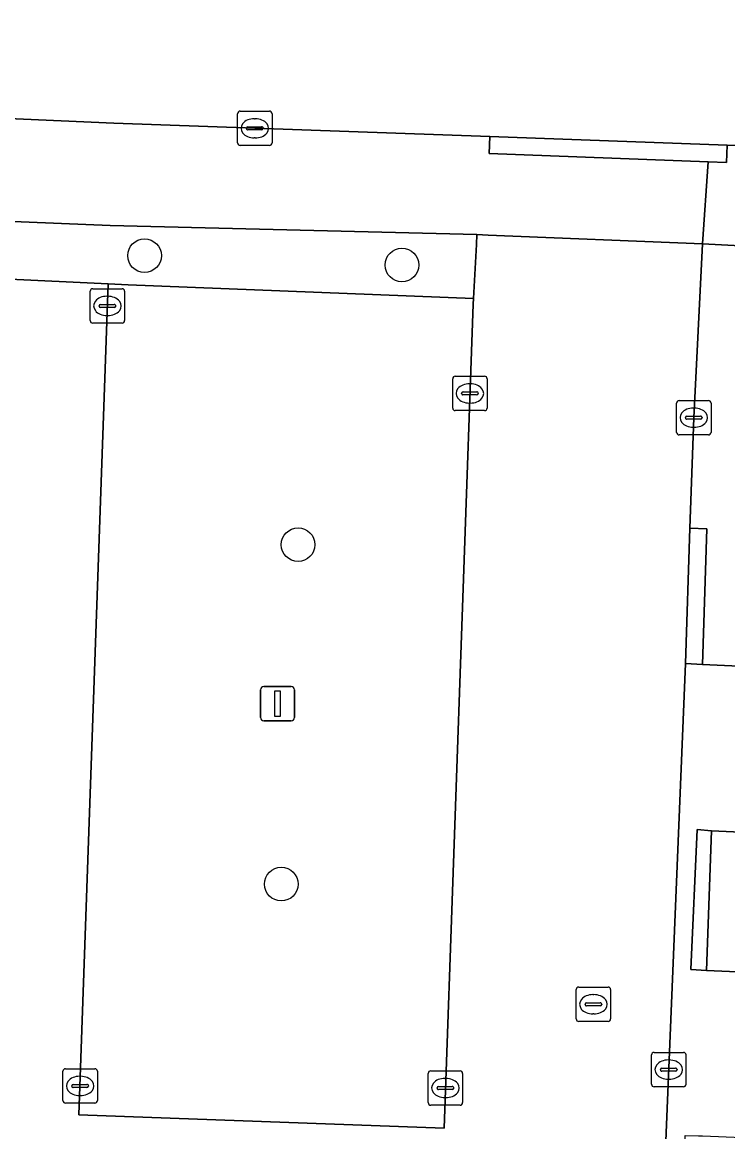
# Model space of a CAD drawing. Extents: x 160077 to 160948, y 386481 to 387498.
# Drawn here: x 160838.76 to 160859.26, y 386570.72 to 386602.98 of the extents above; entities that cross this region are included whole.
import ezdxf

# ---------------------------------------------------------------- set-up
doc = ezdxf.new("R2010")
doc.units = 0
for name, color, linetype in [('IMGEO_Boom', 7, 'Continuous'), ('IMGEO_Groenvoorziening', 7, 'Continuous'), ('IMGEO_Kolk', 7, 'Continuous'), ('IMGEO_Lichtmast', 7, 'Continuous'), ('IMGEO_Parkeervlak_open', 7, 'Continuous'), ('IMGEO_Rijbaan_lokaal_open', 7, 'Continuous'), ('IMGEO_Rioolput', 7, 'Continuous'), ('IMGEO_Voetpad_open', 7, 'Continuous')]:
    doc.layers.add(name, color=color, linetype=linetype)

msp = doc.modelspace()

# ---------------------------------------------------------------- linework, layer by layer
at = {"layer": 'IMGEO_Boom'}
for centre in [(160842.317, 386596.19), (160849.796, 386595.917), (160846.779, 386587.786), (160846.29, 386577.917)]:
    msp.add_circle(centre, 0.489, dxfattribs=at)
at = {"layer": 'IMGEO_Groenvoorziening'}
msp.add_lwpolyline([(160851.873, 386594.939), (160851.961, 386596.51), (160851.973, 386596.807), (160841.319, 386597.064), (160835.188, 386597.313), (160830.674, 386597.38), (160824.724, 386597.938), (160824.583, 386596.18), (160835.129, 386595.664), (160841.259, 386595.365), (160841.844, 386595.336)], close=True, dxfattribs=at)
at = {"layer": 'IMGEO_Kolk'}
for p, q in [((160845.021, 386599.465), (160845.021, 386600.317)), ((160845.096, 386600.391), (160845.948, 386600.391)), ((160846.022, 386600.317), (160846.022, 386599.465)), ((160845.323, 386599.934), (160845.721, 386599.934)), ((160845.509, 386600.171), (160845.534, 386600.171)), ((160845.28, 386599.885), (160845.28, 386599.897)), ((160845.718, 386599.848), (160845.32, 386599.848)), ((160845.532, 386599.611), (160845.507, 386599.611)), ((160845.764, 386599.897), (160845.764, 386599.885)), ((160845.948, 386599.391), (160845.096, 386599.391)), ((160840.737, 386594.302), (160840.737, 386595.154)), ((160840.812, 386595.228), (160841.664, 386595.228)), ((160841.738, 386595.154), (160841.738, 386594.302)), ((160841.225, 386595.008), (160841.25, 386595.008)), ((160840.996, 386594.722), (160840.996, 386594.734)), ((160841.434, 386594.685), (160841.036, 386594.685)), ((160841.039, 386594.771), (160841.437, 386594.771)), ((160841.48, 386594.734), (160841.48, 386594.722)), ((160841.664, 386594.228), (160840.812, 386594.228)), ((160841.248, 386594.448), (160841.223, 386594.448)), ((160851.27, 386591.757), (160851.27, 386592.609)), ((160851.345, 386592.683), (160852.197, 386592.683)), ((160852.271, 386592.609), (160852.271, 386591.757)), ((160851.572, 386592.226), (160851.97, 386592.226)), ((160851.758, 386592.463), (160851.783, 386592.463)), ((160851.529, 386592.177), (160851.529, 386592.189)), ((160851.967, 386592.14), (160851.569, 386592.14)), ((160851.781, 386591.903), (160851.756, 386591.903)), ((160852.013, 386592.189), (160852.013, 386592.177)), ((160857.775, 386591.052), (160857.775, 386591.904)), ((160857.85, 386591.978), (160858.702, 386591.978)), ((160858.776, 386591.904), (160858.776, 386591.052)), ((160852.197, 386591.683), (160851.345, 386591.683)), ((160858.263, 386591.758), (160858.288, 386591.758)), ((160858.034, 386591.472), (160858.034, 386591.484)), ((160858.472, 386591.435), (160858.074, 386591.435)), ((160858.077, 386591.521), (160858.475, 386591.521)), ((160858.518, 386591.484), (160858.518, 386591.472)), ((160858.702, 386590.978), (160857.85, 386590.978)), ((160858.286, 386591.198), (160858.261, 386591.198)), ((160857.048, 386572.098), (160857.048, 386572.95)), ((160857.123, 386573.024), (160857.975, 386573.024)), ((160858.049, 386572.95), (160858.049, 386572.098)), ((160840.021, 386572.549), (160840.873, 386572.549)), ((160857.307, 386572.518), (160857.307, 386572.53)), ((160857.35, 386572.567), (160857.748, 386572.567)), ((160857.536, 386572.804), (160857.561, 386572.804)), ((160857.791, 386572.53), (160857.791, 386572.518)), ((160839.946, 386571.623), (160839.946, 386572.475)), ((160840.434, 386572.329), (160840.459, 386572.329)), ((160840.947, 386572.475), (160840.947, 386571.623)), ((160850.558, 386571.563), (160850.558, 386572.415)), ((160850.633, 386572.489), (160851.485, 386572.489)), ((160851.046, 386572.269), (160851.071, 386572.269)), ((160851.559, 386572.415), (160851.559, 386571.563)), ((160857.745, 386572.481), (160857.347, 386572.481)), ((160857.559, 386572.244), (160857.534, 386572.244)), ((160840.205, 386572.043), (160840.205, 386572.055)), ((160840.643, 386572.006), (160840.245, 386572.006)), ((160840.248, 386572.092), (160840.646, 386572.092)), ((160840.689, 386572.055), (160840.689, 386572.043)), ((160850.817, 386571.983), (160850.817, 386571.995)), ((160851.255, 386571.946), (160850.857, 386571.946)), ((160850.86, 386572.032), (160851.258, 386572.032)), ((160851.301, 386571.995), (160851.301, 386571.983)), ((160857.975, 386572.024), (160857.123, 386572.024)), ((160840.873, 386571.549), (160840.021, 386571.549)), ((160840.457, 386571.769), (160840.432, 386571.769)), ((160851.069, 386571.709), (160851.044, 386571.709)), ((160851.485, 386571.489), (160850.633, 386571.489))]:
    msp.add_line(p, q, dxfattribs=at)
for points in [[(160845.021, 386599.465), (160845.021, 386600.317)], [(160845.096, 386600.391), (160845.948, 386600.391)], [(160846.022, 386600.317), (160846.022, 386599.465)], [(160845.948, 386599.391), (160845.096, 386599.391)], [(160840.737, 386594.302), (160840.737, 386595.154)], [(160840.812, 386595.228), (160841.664, 386595.228)], [(160841.738, 386595.154), (160841.738, 386594.302)], [(160841.664, 386594.228), (160840.812, 386594.228)], [(160851.27, 386591.757), (160851.27, 386592.609)], [(160851.345, 386592.683), (160852.197, 386592.683)], [(160852.271, 386592.609), (160852.271, 386591.757)], [(160857.775, 386591.052), (160857.775, 386591.904)], [(160857.85, 386591.978), (160858.702, 386591.978)], [(160858.776, 386591.904), (160858.776, 386591.052)], [(160852.197, 386591.683), (160851.345, 386591.683)], [(160858.702, 386590.978), (160857.85, 386590.978)], [(160857.048, 386572.098), (160857.048, 386572.95)], [(160857.123, 386573.024), (160857.975, 386573.024)], [(160858.049, 386572.95), (160858.049, 386572.098)], [(160840.021, 386572.549), (160840.873, 386572.549)], [(160839.946, 386571.623), (160839.946, 386572.475)], [(160840.947, 386572.475), (160840.947, 386571.623)], [(160850.558, 386571.563), (160850.558, 386572.415)], [(160850.633, 386572.489), (160851.485, 386572.489)], [(160851.559, 386572.415), (160851.559, 386571.563)], [(160857.975, 386572.024), (160857.123, 386572.024)], [(160840.873, 386571.549), (160840.021, 386571.549)], [(160851.485, 386571.489), (160850.633, 386571.489)]]:
    msp.add_lwpolyline(points, dxfattribs=at)
for centre, radius, start, end in [((160845.098, 386600.315), 0.0765, 91.552, 178.448), ((160845.098, 386600.315), 0.0765, 91.552, 178.448), ((160845.946, 386600.315), 0.0765, 1.552, 88.448), ((160845.946, 386600.315), 0.0765, 1.552, 88.448), ((160845.32, 386599.894), 0.0403, 85.8775, 175.7526), ((160845.725, 386599.896), 0.0386, 1.7309, 96.639), ((160845.317, 386599.884), 0.0366, 178.938, 274.7102), ((160845.721, 386599.891), 0.043, 264.8664, 352.4533), ((160845.098, 386599.467), 0.0765, 181.552, 268.448), ((160845.098, 386599.467), 0.0765, 181.552, 268.448), ((160845.946, 386599.467), 0.0765, 271.552, 358.448), ((160845.946, 386599.467), 0.0765, 271.552, 358.448), ((160840.814, 386595.152), 0.0765, 91.552, 178.448), ((160840.814, 386595.152), 0.0765, 91.552, 178.448), ((160841.662, 386595.152), 0.0765, 1.552, 88.448), ((160841.662, 386595.152), 0.0765, 1.552, 88.448), ((160841.036, 386594.731), 0.0403, 85.8775, 175.7526), ((160841.033, 386594.721), 0.0366, 178.938, 274.7102), ((160841.437, 386594.728), 0.043, 264.8664, 352.4533), ((160841.441, 386594.733), 0.0386, 1.7309, 96.639), ((160840.814, 386594.304), 0.0765, 181.552, 268.448), ((160840.814, 386594.304), 0.0765, 181.552, 268.448), ((160841.662, 386594.304), 0.0765, 271.552, 358.448), ((160841.662, 386594.304), 0.0765, 271.552, 358.448), ((160851.347, 386592.607), 0.0765, 91.552, 178.448), ((160851.347, 386592.607), 0.0765, 91.552, 178.448), ((160852.195, 386592.607), 0.0765, 1.552, 88.448), ((160852.195, 386592.607), 0.0765, 1.552, 88.448), ((160851.569, 386592.186), 0.0403, 85.8775, 175.7526), ((160851.974, 386592.188), 0.0386, 1.7309, 96.639), ((160851.566, 386592.176), 0.0366, 178.938, 274.7102), ((160851.97, 386592.183), 0.043, 264.8664, 352.4533), ((160857.852, 386591.902), 0.0765, 91.552, 178.448), ((160857.852, 386591.902), 0.0765, 91.552, 178.448), ((160858.7, 386591.902), 0.0765, 1.552, 88.448), ((160858.7, 386591.902), 0.0765, 1.552, 88.448), ((160851.347, 386591.759), 0.0765, 181.552, 268.448), ((160851.347, 386591.759), 0.0765, 181.552, 268.448), ((160852.195, 386591.759), 0.0765, 271.552, 358.448), ((160852.195, 386591.759), 0.0765, 271.552, 358.448), ((160858.074, 386591.481), 0.0403, 85.8775, 175.7526), ((160858.071, 386591.471), 0.0366, 178.938, 274.7102), ((160858.475, 386591.478), 0.043, 264.8664, 352.4533), ((160858.479, 386591.483), 0.0386, 1.7309, 96.639), ((160857.852, 386591.054), 0.0765, 181.552, 268.448), ((160857.852, 386591.054), 0.0765, 181.552, 268.448), ((160858.7, 386591.054), 0.0765, 271.552, 358.448), ((160858.7, 386591.054), 0.0765, 271.552, 358.448), ((160857.125, 386572.948), 0.0765, 91.552, 178.448), ((160857.125, 386572.948), 0.0765, 91.552, 178.448), ((160857.973, 386572.948), 0.0765, 1.552, 88.448), ((160857.973, 386572.948), 0.0765, 1.552, 88.448), ((160840.023, 386572.473), 0.0765, 91.552, 178.448), ((160840.023, 386572.473), 0.0765, 91.552, 178.448), ((160840.871, 386572.473), 0.0765, 1.552, 88.448), ((160840.871, 386572.473), 0.0765, 1.552, 88.448), ((160857.347, 386572.527), 0.0403, 85.8775, 175.7526), ((160857.344, 386572.517), 0.0366, 178.938, 274.7102), ((160857.748, 386572.524), 0.043, 264.8664, 352.4533), ((160857.752, 386572.529), 0.0386, 1.7309, 96.639), ((160850.635, 386572.413), 0.0765, 91.552, 178.448), ((160850.635, 386572.413), 0.0765, 91.552, 178.448), ((160851.483, 386572.413), 0.0765, 1.552, 88.448), ((160851.483, 386572.413), 0.0765, 1.552, 88.448), ((160840.245, 386572.052), 0.0403, 85.8775, 175.7526), ((160840.242, 386572.042), 0.0366, 178.938, 274.7102), ((160840.646, 386572.049), 0.043, 264.8664, 352.4533), ((160840.65, 386572.054), 0.0386, 1.7309, 96.639), ((160850.857, 386571.992), 0.0403, 85.8775, 175.7526), ((160850.854, 386571.982), 0.0366, 178.938, 274.7102), ((160851.258, 386571.989), 0.043, 264.8664, 352.4533), ((160851.262, 386571.994), 0.0386, 1.7309, 96.639), ((160857.125, 386572.1), 0.0765, 181.552, 268.448), ((160857.125, 386572.1), 0.0765, 181.552, 268.448), ((160857.973, 386572.1), 0.0765, 271.552, 358.448), ((160857.973, 386572.1), 0.0765, 271.552, 358.448), ((160840.023, 386571.625), 0.0765, 181.552, 268.448), ((160840.023, 386571.625), 0.0765, 181.552, 268.448), ((160840.871, 386571.625), 0.0765, 271.552, 358.448), ((160840.871, 386571.625), 0.0765, 271.552, 358.448), ((160850.635, 386571.565), 0.0765, 181.552, 268.448), ((160850.635, 386571.565), 0.0765, 181.552, 268.448), ((160851.483, 386571.565), 0.0765, 271.552, 358.448), ((160851.483, 386571.565), 0.0765, 271.552, 358.448)]:
    msp.add_arc(centre, radius, start, end, dxfattribs=at)
for centre, major_axis, ratio, start_param, end_param in [((160845.508, 386599.891), (-0.387, 0.002), 0.722429, 4.712389, 7.853982), ((160845.533, 386599.891), (-0.39, 0.002), 0.717154, 1.570796, 4.712389), ((160841.224, 386594.728), (-0.387, 0.002), 0.722429, 4.712389, 7.853982), ((160841.249, 386594.728), (-0.39, 0.002), 0.717154, 1.570796, 4.712389), ((160851.757, 386592.183), (-0.387, 0.002), 0.722429, 4.712389, 7.853982), ((160851.782, 386592.183), (-0.39, 0.002), 0.717154, 1.570796, 4.712389), ((160858.262, 386591.478), (-0.387, 0.002), 0.722429, 4.712389, 7.853982), ((160858.287, 386591.478), (-0.39, 0.002), 0.717154, 1.570796, 4.712389), ((160857.535, 386572.524), (-0.387, 0.002), 0.722429, 4.712389, 7.853982), ((160857.56, 386572.524), (-0.39, 0.002), 0.717154, 1.570796, 4.712389), ((160840.433, 386572.049), (-0.387, 0.002), 0.722429, 4.712389, 7.853982), ((160840.458, 386572.049), (-0.39, 0.002), 0.717154, 1.570796, 4.712389), ((160851.045, 386571.989), (-0.387, 0.002), 0.722429, 4.712389, 7.853982), ((160851.07, 386571.989), (-0.39, 0.002), 0.717154, 1.570796, 4.712389)]:
    msp.add_ellipse(centre, major_axis=major_axis, ratio=ratio, start_param=start_param, end_param=end_param, dxfattribs=at)
at = {"layer": 'IMGEO_Lichtmast'}
for p, q in [((160845.687, 386582.763), (160845.687, 386583.563)), ((160845.687, 386583.563), (160845.687, 386582.763)), ((160845.787, 386583.663), (160846.577, 386583.663)), ((160846.577, 386583.663), (160845.787, 386583.663)), ((160846.677, 386583.563), (160846.677, 386582.763)), ((160846.677, 386582.763), (160846.677, 386583.563)), ((160846.577, 386582.663), (160845.787, 386582.663)), ((160845.787, 386582.663), (160846.577, 386582.663))]:
    msp.add_line(p, q, dxfattribs=at)
msp.add_lwpolyline([(160846.107, 386583.538), (160846.257, 386583.538), (160846.257, 386582.788), (160846.107, 386582.788), (160846.107, 386583.538)], dxfattribs=at)
for centre, start, end in [((160845.787, 386583.563), 90, 180), ((160845.787, 386583.563), 90, 180), ((160846.577, 386583.563), 0, 90), ((160846.577, 386583.563), 360, 90), ((160845.787, 386582.763), 180, 270), ((160845.787, 386582.763), 180, 270), ((160846.577, 386582.763), 270, 0), ((160846.577, 386582.763), 270, 0)]:
    msp.add_arc(centre, 0.1, start, end, dxfattribs=at)
at = {"layer": 'IMGEO_Parkeervlak_open'}
for points in [[(160851.873, 386594.939), (160841.844, 386595.336), (160841.259, 386595.365), (160840.41, 386571.213), (160851.019, 386570.822), (160851.864, 386594.776)], [(160858.793, 386579.47), (160862.805, 386579.28), (160863.017, 386584.102), (160858.532, 386584.304), (160858.033, 386584.327), (160857.153, 386562.921), (160850.118, 386563.2), (160821.66, 386564.105), (160821.467, 386558.756), (160850.219, 386557.708), (160854.657, 386557.548), (160854.846, 386562.495), (160857.654, 386562.426), (160858.029, 386570.609), (160858.416, 386570.601), (160858.528, 386570.596), (160862.449, 386570.429), (160862.654, 386575.228), (160858.642, 386575.41), (160858.19, 386575.438), (160858.373, 386579.506)]]:
    msp.add_lwpolyline(points, close=True, dxfattribs=at)
at = {"layer": 'IMGEO_Rijbaan_lokaal_open'}
for points in [[(160811.421, 386602.997), (160818.423, 386601.821), (160823.383, 386600.984), (160823.509, 386600.971), (160826.239, 386600.688), (160835.294, 386600.312), (160841.424, 386600.043), (160845.52, 386599.892), (160852.345, 386599.655), (160859.246, 386599.397), (160865.111, 386599.197), (160869.486, 386598.961), (160880.404, 386598.355), (160884.495, 386598.128), (160889.669, 386597.972), (160896.138, 386597.725), (160905.909, 386597.353), (160906.211, 386604.302)], [(160857.153, 386562.921), (160858.033, 386584.327), (160858.157, 386588.265), (160858.275, 386591.475), (160858.529, 386596.534), (160852.303, 386596.78), (160851.973, 386596.807), (160851.961, 386596.51), (160851.873, 386594.939), (160851.864, 386594.776), (160851.019, 386570.822), (160840.41, 386571.213), (160841.259, 386595.365), (160835.129, 386595.664), (160834.274, 386571.431), (160823.723, 386571.805), (160824.583, 386596.18), (160824.724, 386597.938), (160822.067, 386598.193), (160817.876, 386598.837)]]:
    msp.add_lwpolyline(points, dxfattribs=at)
at = {"layer": 'IMGEO_Rioolput'}
for p, q in [((160854.857, 386573.998), (160854.857, 386574.85)), ((160854.932, 386574.924), (160855.784, 386574.924)), ((160855.858, 386574.85), (160855.858, 386573.998)), ((160855.159, 386574.467), (160855.557, 386574.467)), ((160855.345, 386574.704), (160855.37, 386574.704)), ((160855.116, 386574.418), (160855.116, 386574.43)), ((160855.554, 386574.381), (160855.156, 386574.381)), ((160855.368, 386574.144), (160855.343, 386574.144)), ((160855.6, 386574.43), (160855.6, 386574.418)), ((160855.784, 386573.924), (160854.932, 386573.924))]:
    msp.add_line(p, q, dxfattribs=at)
for points in [[(160854.857, 386573.998), (160854.857, 386574.85)], [(160854.932, 386574.924), (160855.784, 386574.924)], [(160855.858, 386574.85), (160855.858, 386573.998)], [(160855.784, 386573.924), (160854.932, 386573.924)]]:
    msp.add_lwpolyline(points, dxfattribs=at)
for centre, radius, start, end in [((160854.934, 386574.848), 0.0765, 91.552, 178.448), ((160854.934, 386574.848), 0.0765, 91.552, 178.448), ((160855.782, 386574.848), 0.0765, 1.552, 88.448), ((160855.782, 386574.848), 0.0765, 1.552, 88.448), ((160855.156, 386574.427), 0.0403, 85.8775, 175.7526), ((160855.561, 386574.429), 0.0386, 1.7309, 96.639), ((160855.153, 386574.417), 0.0366, 178.938, 274.7102), ((160855.557, 386574.424), 0.043, 264.8664, 352.4533), ((160854.934, 386574), 0.0765, 181.552, 268.448), ((160854.934, 386574), 0.0765, 181.552, 268.448), ((160855.782, 386574), 0.0765, 271.552, 358.448), ((160855.782, 386574), 0.0765, 271.552, 358.448)]:
    msp.add_arc(centre, radius, start, end, dxfattribs=at)
for centre, major_axis, ratio, start_param, end_param in [((160855.344, 386574.424), (-0.387, 0.002), 0.722429, 4.712389, 7.853982), ((160855.369, 386574.424), (-0.39, 0.002), 0.717154, 1.570796, 4.712389)]:
    msp.add_ellipse(centre, major_axis=major_axis, ratio=ratio, start_param=start_param, end_param=end_param, dxfattribs=at)
at = {"layer": 'IMGEO_Voetpad_open'}
for points in [[(160817.876, 386598.837), (160822.067, 386598.193), (160824.724, 386597.938), (160830.674, 386597.38), (160835.188, 386597.313), (160841.319, 386597.064), (160851.973, 386596.807), (160852.303, 386596.78), (160858.529, 386596.534), (160858.696, 386598.918), (160852.327, 386599.156), (160852.345, 386599.655), (160845.52, 386599.892), (160841.424, 386600.043), (160835.294, 386600.312), (160826.239, 386600.688), (160823.509, 386600.971), (160823.427, 386600.478), (160818.341, 386601.328), (160818.423, 386601.821), (160811.421, 386602.997)], [(160869.371, 386595.961), (160858.529, 386596.534), (160858.275, 386591.475), (160858.157, 386588.265), (160858.656, 386588.25), (160858.532, 386584.304), (160863.017, 386584.102)], [(160862.805, 386579.28), (160858.793, 386579.47), (160858.642, 386575.41), (160862.654, 386575.228)]]:
    msp.add_lwpolyline(points, dxfattribs=at)
for points in [[(160859.246, 386599.397), (160852.345, 386599.655), (160852.327, 386599.156), (160858.696, 386598.918), (160859.228, 386598.898)], [(160911.656, 386597.119), (160907.189, 386597.304), (160905.909, 386597.353), (160896.138, 386597.725), (160889.669, 386597.972), (160884.495, 386598.128), (160880.404, 386598.355), (160869.486, 386598.961), (160865.111, 386599.197), (160859.246, 386599.397), (160859.228, 386598.898), (160858.696, 386598.918), (160858.529, 386596.534), (160869.371, 386595.961), (160880.299, 386595.369), (160883.337, 386595.156), (160890.25, 386594.956), (160890.254, 386594.937), (160891.312, 386594.894), (160895.969, 386594.706), (160900.003, 386594.543), (160911.774, 386594.067)], [(160858.033, 386584.327), (160858.532, 386584.304), (160858.656, 386588.25), (160858.157, 386588.265)], [(160858.793, 386579.47), (160858.373, 386579.506), (160858.19, 386575.438), (160858.642, 386575.41)]]:
    msp.add_lwpolyline(points, close=True, dxfattribs=at)

doc.saveas('drawing.dxf')
